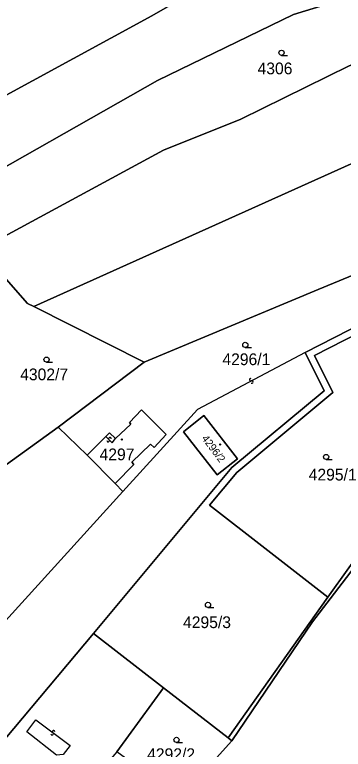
# Model space of a CAD drawing. Extents: x -598233 to -596890, y -1157848 to -1156431.
# Drawn here: x -598167.2 to -598119.5, y -1156797.7 to -1156691.3 of the extents above; entities that cross this region are included whole.
import ezdxf

# ---------------------------------------------------------------- set-up
doc = ezdxf.new("R2010")
doc.units = 0
for name, color, linetype in [('Level 1', 7, 'Continuous'), ('Level 13', 7, 'Continuous'), ('Level 3', 7, 'Continuous'), ('Level 4', 7, 'Continuous'), ('Level 5', 7, 'Continuous'), ('Level 60', 7, 'Continuous')]:
    doc.layers.add(name, color=color, linetype=linetype)

msp = doc.modelspace()

# ---------------------------------------------------------------- linework, layer by layer
at = {"layer": 'Level 1'}
for points in [[(-598057.23, -1156657.96), (-598106.08, -1156671.58), (-598128.97, -1156680.91), (-598147.28, -1156691.44), (-598181.98, -1156710.25), (-598182.62, -1156710.61)], [(-598177.52, -1156718.37), (-598146.45, -1156700.8), (-598126.75, -1156691.22), (-598062.92, -1156671.73), (-598054.52, -1156670.45)], [(-598172.25, -1156725.29), (-598145.62, -1156710.91), (-598134.39, -1156706.42), (-598118.68, -1156698.67), (-598107.91, -1156694.68), (-598084.35, -1156687.5), (-598056.09, -1156679.97)], [(-598164.42, -1156733.56), (-598115.04, -1156711.39), (-598107.3, -1156708.68), (-598091.85, -1156702.94), (-598058.01, -1156692.6)], [(-598148.38, -1156741.59), (-598123.16, -1156731.1), (-598103.7, -1156723.05), (-598086.51, -1156715.97), (-598072.63, -1156710.2), (-598059.93, -1156704.97)], [(-598125.04, -1156740.21), (-598060.9, -1156707.48)], [(-598121.74, -1156775.67), (-598130.91, -1156768.56), (-598138.93, -1156762.35), (-598134.96, -1156757.59), (-598121.03, -1156746.02), (-598123.71, -1156740.65), (-598060.86, -1156708.58)], [(-598164.42, -1156733.56), (-598165.35, -1156733.09), (-598172.25, -1156725.29)], [(-598135.67, -1156796.45), (-598123.96, -1156779.21), (-598121.43, -1156775.91), (-598110.69, -1156761.88), (-598090.96, -1156740.8), (-598078.85, -1156728.94), (-598077.91, -1156727.94)], [(-598121.74, -1156775.67), (-598115.67, -1156767.14), (-598105.53, -1156756.06), (-598095.09, -1156744.56), (-598090.33, -1156739.85), (-598078.92, -1156728.83), (-598077.91, -1156727.94)], [(-598148.38, -1156741.59), (-598164.42, -1156733.56)], [(-598155.73, -1156780.94), (-598135.67, -1156756.88), (-598122.28, -1156745.75), (-598125.04, -1156740.21)], [(-598160.9, -1156751.04), (-598148.38, -1156741.59)], [(-598152.6, -1156759.19), (-598149.9, -1156756.43), (-598150.18, -1156756.09), (-598147.48, -1156753.5), (-598146.96, -1156753.99), (-598145.21, -1156752.11), (-598148.77, -1156748.52), (-598150.55, -1156750.35), (-598150.35, -1156750.61), (-598152.54, -1156752.69)], [(-598137.81, -1156757.93), (-598134.84, -1156755.6), (-598139.74, -1156749.36), (-598142.71, -1156751.69), (-598137.81, -1156757.93)], [(-598175.59, -1156761.62), (-598160.9, -1156751.04)], [(-598156.68, -1156755.09), (-598160.9, -1156751.04)], [(-598152.54, -1156752.69), (-598153.44, -1156751.84), (-598153.94, -1156752.38)], [(-598153.94, -1156752.38), (-598156.68, -1156755.09)], [(-598152.6, -1156759.19), (-598156.68, -1156755.09)], [(-598151.49, -1156760.34), (-598152.6, -1156759.19)], [(-598185.08, -1156795.9), (-598174.23, -1156785.34), (-598151.49, -1156760.34)], [(-598136.21, -1156796.03), (-598121.74, -1156775.67)], [(-598175.16, -1156803.94), (-598155.73, -1156780.94)], [(-598145.59, -1156788.78), (-598155.73, -1156780.94)], [(-598152.39, -1156798.08), (-598145.59, -1156788.78)], [(-598136.21, -1156796.03), (-598145.59, -1156788.78)], [(-598143.19, -1156804.8), (-598135.67, -1156796.45)], [(-598135.67, -1156796.45), (-598136.21, -1156796.03)]]:
    msp.add_lwpolyline(points, dxfattribs=at)
at = {"layer": 'Level 13'}
for centre, start, end in [((-598132.95, -1156744.17), 64.9561, 297.5461), ((-598132.78, -1156744.49), 245.1705, 117.2685), ((-598153.63, -1156752.97), 171.2087, 43.7987), ((-598153.37, -1156752.71), 351.4232, 223.5212), ((-598161.75, -1156795.45), 180.0852, 52.6752), ((-598161.53, -1156795.15), 0.2997, 232.3977)]:
    msp.add_arc(centre, 0.184, start, end, dxfattribs=at)
at = {"layer": 'Level 3'}
for points in [[(-598125.04, -1156740.21), (-598140.67, -1156748.45), (-598151.49, -1156760.34)], [(-598153.94, -1156752.38), (-598153.05, -1156753.3), (-598152.54, -1156752.69)], [(-598159.16, -1156797.17), (-598160.13, -1156798.46), (-598161.1, -1156798.53), (-598165.42, -1156795.15), (-598164.11, -1156793.43), (-598159.16, -1156797.17)]]:
    msp.add_lwpolyline(points, dxfattribs=at)
at = {"layer": 'Level 5'}
for p, q in [((-598128.47, -1156697.17), (-598127.59, -1156697.17)), ((-598133.73, -1156739.49), (-598132.85, -1156739.49)), ((-598162.56, -1156741.62), (-598161.69, -1156741.62)), ((-598122, -1156755.72), (-598121.12, -1156755.72)), ((-598139.14, -1156777.16), (-598138.27, -1156777.16)), ((-598143.71, -1156796.72), (-598142.83, -1156796.72))]:
    msp.add_line(p, q, dxfattribs=at)
for centre, radius in [((-598128.47, -1156696.79), 0.375), ((-598133.73, -1156739.11), 0.375), ((-598162.56, -1156741.24), 0.375), ((-598151.64, -1156752.82), 0.09), ((-598151.64, -1156752.82), 0.0521), ((-598137.38, -1156753.53), 0.09), ((-598137.38, -1156753.53), 0.0521), ((-598122, -1156755.34), 0.375), ((-598139.14, -1156776.78), 0.375), ((-598143.71, -1156796.34), 0.375)]:
    msp.add_circle(centre, radius, dxfattribs=at)
at = {"layer": 'Level 60'}
for points in [[(-598047.9, -1156639.15), (-598051.5, -1156656.26), (-598052.18, -1156656.49), (-598050.58, -1156648.8), (-598058.5, -1156648.68), (-598058.68, -1156657.88), (-598057.23, -1156657.96), (-598106.08, -1156671.58), (-598128.97, -1156680.91), (-598147.28, -1156691.44), (-598181.98, -1156710.25), (-598182.62, -1156710.61), (-598183.75, -1156706.2), (-598175.89, -1156695.32), (-598166.28, -1156678.65), (-598156.41, -1156663.22), (-598123.81, -1156649.4), (-598104.44, -1156648.63), (-598077.56, -1156640.47), (-598071.64, -1156638.83)], [(-598051.5, -1156656.26), (-598054.52, -1156670.45), (-598062.92, -1156671.73), (-598126.75, -1156691.22), (-598146.45, -1156700.8), (-598177.52, -1156718.37), (-598179.28, -1156716.09), (-598180.91, -1156716.95), (-598182.62, -1156710.61), (-598181.98, -1156710.25), (-598147.28, -1156691.44), (-598128.97, -1156680.91), (-598106.08, -1156671.58), (-598057.23, -1156657.96), (-598056.93, -1156657.99), (-598056.94, -1156658.72), (-598052.73, -1156658.64), (-598052.18, -1156656.49)], [(-598054.52, -1156670.45), (-598056.09, -1156679.97), (-598084.35, -1156687.5), (-598107.91, -1156694.68), (-598118.68, -1156698.67), (-598134.39, -1156706.42), (-598145.62, -1156710.91), (-598172.25, -1156725.29), (-598177.52, -1156718.37), (-598146.45, -1156700.8), (-598126.75, -1156691.22), (-598062.92, -1156671.73)], [(-598056.09, -1156679.97), (-598058.01, -1156692.6), (-598091.85, -1156702.94), (-598107.3, -1156708.68), (-598115.04, -1156711.39), (-598164.42, -1156733.56), (-598165.35, -1156733.09), (-598172.25, -1156725.29), (-598145.62, -1156710.91), (-598134.39, -1156706.42), (-598118.68, -1156698.67), (-598107.91, -1156694.68), (-598084.35, -1156687.5)], [(-598058.01, -1156692.6), (-598059.93, -1156704.97), (-598072.63, -1156710.2), (-598086.51, -1156715.97), (-598103.7, -1156723.05), (-598123.16, -1156731.1), (-598148.38, -1156741.59), (-598164.42, -1156733.56), (-598115.04, -1156711.39), (-598107.3, -1156708.68), (-598091.85, -1156702.94)], [(-598145.59, -1156788.78), (-598155.73, -1156780.94), (-598135.67, -1156756.88), (-598122.28, -1156745.75), (-598125.04, -1156740.21), (-598060.9, -1156707.48), (-598060.86, -1156708.58), (-598123.71, -1156740.65), (-598121.03, -1156746.02), (-598134.96, -1156757.59), (-598138.93, -1156762.35), (-598130.91, -1156768.56), (-598121.74, -1156775.67), (-598136.21, -1156796.03)], [(-598060.76, -1156711.84), (-598063.84, -1156714.09), (-598064.33, -1156713.58), (-598066.9, -1156716.3), (-598077.91, -1156727.94), (-598078.92, -1156728.83), (-598090.33, -1156739.85), (-598095.09, -1156744.56), (-598105.53, -1156756.06), (-598115.67, -1156767.14), (-598121.74, -1156775.67), (-598130.91, -1156768.56), (-598138.93, -1156762.35), (-598134.96, -1156757.59), (-598121.03, -1156746.02), (-598123.71, -1156740.65), (-598060.86, -1156708.58)], [(-598148.38, -1156741.59), (-598160.9, -1156751.04), (-598175.59, -1156761.62), (-598171.92, -1156727.18), (-598173.12, -1156725.82), (-598179.53, -1156717.38), (-598189.22, -1156722.24), (-598190.75, -1156721.89), (-598180.91, -1156716.95), (-598179.28, -1156716.09), (-598177.52, -1156718.37), (-598172.25, -1156725.29), (-598165.35, -1156733.09), (-598164.42, -1156733.56)], [(-598136.21, -1156796.03), (-598121.74, -1156775.67), (-598115.67, -1156767.14), (-598105.53, -1156756.06), (-598095.09, -1156744.56), (-598090.33, -1156739.85), (-598078.92, -1156728.83), (-598077.91, -1156727.94), (-598078.85, -1156728.94), (-598090.96, -1156740.8), (-598110.69, -1156761.88), (-598121.43, -1156775.91), (-598123.96, -1156779.21), (-598135.67, -1156796.45)], [(-598149.9, -1156756.43), (-598152.6, -1156759.19), (-598156.68, -1156755.09), (-598153.94, -1156752.38), (-598153.44, -1156751.84), (-598152.54, -1156752.69), (-598150.35, -1156750.61), (-598150.55, -1156750.35), (-598148.77, -1156748.52), (-598145.21, -1156752.11), (-598146.96, -1156753.99), (-598147.48, -1156753.5), (-598150.18, -1156756.09)], [(-598137.81, -1156757.93), (-598134.84, -1156755.6), (-598139.74, -1156749.36), (-598142.71, -1156751.69)], [(-598134.84, -1156755.6), (-598137.81, -1156757.93), (-598142.71, -1156751.69), (-598139.74, -1156749.36)], [(-598185.08, -1156795.9), (-598197.28, -1156785.85), (-598192.6, -1156781.63), (-598195.22, -1156780.11), (-598183.2, -1156768.5), (-598177.49, -1156762.98), (-598175.59, -1156761.62), (-598160.9, -1156751.04), (-598156.68, -1156755.09), (-598152.6, -1156759.19), (-598151.49, -1156760.34), (-598174.23, -1156785.34)], [(-598190.8, -1156822.82), (-598175.16, -1156803.94), (-598155.73, -1156780.94), (-598145.59, -1156788.78), (-598152.39, -1156798.08), (-598154.3, -1156800.35), (-598161.63, -1156809.25), (-598164.84, -1156813.13), (-598185.31, -1156837.25), (-598190.24, -1156843.19), (-598195.33, -1156849.57), (-598201.12, -1156835.36)], [(-598152.39, -1156798.08), (-598145.59, -1156788.78), (-598136.21, -1156796.03), (-598135.67, -1156796.45), (-598143.19, -1156804.8)]]:
    msp.add_lwpolyline(points, close=True, dxfattribs=at)
for points in [[(-598060.9, -1156707.48), (-598125.04, -1156740.21), (-598122.28, -1156745.75), (-598135.67, -1156756.88), (-598155.73, -1156780.94), (-598175.16, -1156803.94)], [(-598174.23, -1156785.34), (-598151.49, -1156760.34), (-598152.6, -1156759.19), (-598149.9, -1156756.43), (-598150.18, -1156756.09), (-598147.48, -1156753.5), (-598146.96, -1156753.99), (-598145.21, -1156752.11), (-598148.77, -1156748.52), (-598150.55, -1156750.35), (-598150.35, -1156750.61), (-598152.54, -1156752.69), (-598153.44, -1156751.84), (-598153.94, -1156752.38), (-598156.68, -1156755.09), (-598160.9, -1156751.04), (-598148.38, -1156741.59), (-598123.16, -1156731.1), (-598103.7, -1156723.05)], [(-598143.19, -1156804.8), (-598135.67, -1156796.45), (-598123.96, -1156779.21), (-598121.43, -1156775.91), (-598110.69, -1156761.88)]]:
    msp.add_lwpolyline(points, dxfattribs=at)

# ---------------------------------------------------------------- texts
at = {"layer": 'Level 4'}
for s, p in [('4306', (-598131.95, -1156699.9)), ('4296/1', (-598137.05, -1156742.04)), ('4302/7', (-598166.39, -1156744.23)), ('4297', (-598154.87, -1156755.82)), ('4295/1', (-598124.53, -1156758.75)), ('4295/3', (-598142.76, -1156780.14)), ('4292/2', (-598147.97, -1156799.26))]:
    msp.add_text(s, height=1.7, dxfattribs=at).set_placement(p)
msp.add_text('4296/2', height=1.1, rotation=306.9, dxfattribs=at).set_placement((-598140.12, -1156752.66))

doc.saveas('drawing.dxf')
